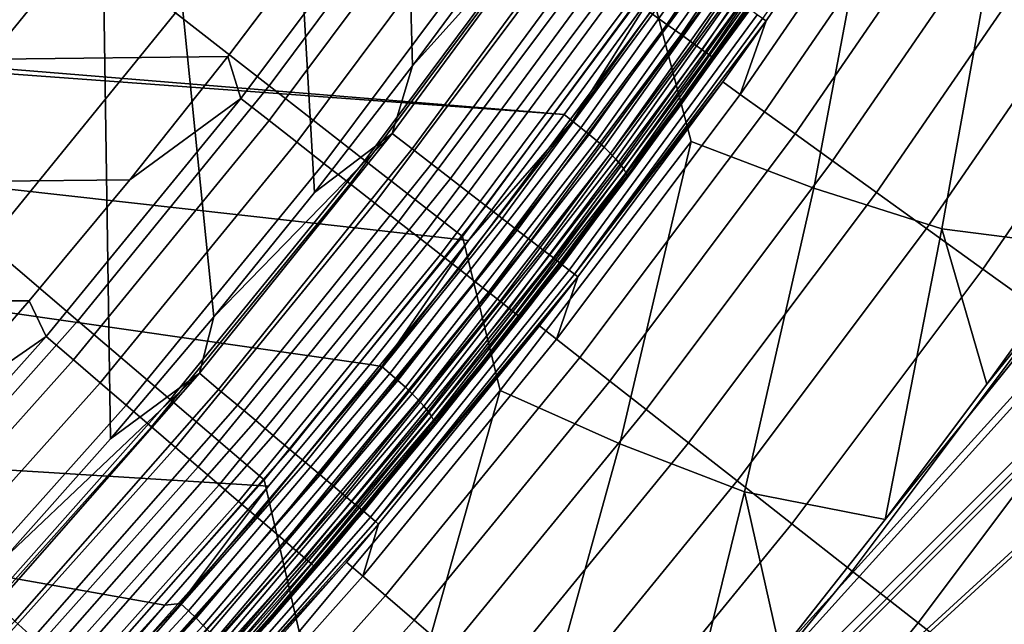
# Model space of a CAD drawing. Header units: metres. Extents: x -109 to 109, y -342 to 66.
# Tile 303 of 512: x 20.14 to 23.91, y -18.49 to -16.17. Entities that reach past the tile are written whole.
import ezdxf

# ---------------------------------------------------------------- set-up
doc = ezdxf.new("R2010")
doc.units = ezdxf.units.M
doc.layers.add('solid_K_24_62_16_000B91', color=7, linetype='CONTINUOUS')

msp = doc.modelspace()

# ---------------------------------------------------------------- linework, layer by layer
at = {"layer": 'solid_K_24_62_16_000B91'}
for points in [[(34.374111, -6.113549, -21), (23.05121, -18.59532, -21), (23.452126, -18.087072, -21), (33.598053, -5.521965, -21)], [(33.598053, -5.521965, -21), (23.452126, -18.087072, -21), (23.841888, -17.570105, -21)], [(33.598053, -5.521965, -21), (23.841888, -17.570105, -21), (24.2202, -17.04483, -21)], [(22.639236, -19.094748, -21), (34.374111, -6.113549, -21), (35.174248, -6.668612, -21), (22.216476, -19.585005, -21)], [(34.374111, -6.113549, -21), (22.639236, -19.094748, -21), (23.05121, -18.59532, -21)], [(35.997501, -7.186694, -21), (20.885313, -20.998764, -21), (21.339287, -20.537262, -21), (35.174248, -6.668612, -21)], [(35.174248, -6.668612, -21), (21.339287, -20.537262, -21), (21.783087, -20.065928, -21)], [(35.174248, -6.668612, -21), (21.783087, -20.065928, -21), (22.216476, -19.585005, -21)], [(36.842464, -7.66691, -21), (19.947624, -21.891474, -21), (20.421318, -21.45027, -21), (35.997501, -7.186694, -21)], [(35.997501, -7.186694, -21), (20.421318, -21.45027, -21), (20.885313, -20.998764, -21)], [(37.707233, -8.108212, -21), (18.971813, -22.742352, -21), (19.464327, -22.322281, -21), (36.842464, -7.66691, -21)], [(36.842464, -7.66691, -21), (19.464327, -22.322281, -21), (19.947624, -21.891474, -21)], [(38.589802, -8.509752, -21), (18.470142, -23.151632, -21), (18.971813, -22.742352, -21), (37.707233, -8.108212, -21)], [(39.488216, -8.870773, -21), (17.44066, -23.936743, -21), (17.959743, -23.549774, -21), (38.589802, -8.509752, -21)], [(38.589802, -8.509752, -21), (17.959743, -23.549774, -21), (18.470142, -23.151632, -21)], [(40.400982, -9.190713, -21), (16.913347, -24.312199, -21), (17.44066, -23.936743, -21), (39.488216, -8.870773, -21)], [(40.400982, -9.190713, -21), (15.834638, -25.028154, -21), (16.377855, -24.676105, -21)], [(41.326714, -9.469184, -21), (15.834638, -25.028154, -21), (40.400982, -9.190713, -21)], [(40.400982, -9.190713, -21), (16.377855, -24.676105, -21), (16.913347, -24.312199, -21)], [(41.326714, -9.469184, -21), (15.283778, -25.368296, -21), (15.834638, -25.028154, -21)], [(42.264011, -9.705786, -21), (15.283778, -25.368296, -21), (41.326714, -9.469184, -21)], [(21.483873, -10.697811, 31), (21.640514, -16.35074, 31), (22.004402, -15.857646, 31), (21.955074, -9.694056, 31)], [(42.264011, -9.705786, -21), (14.725682, -25.696274, -21), (15.283778, -25.368296, -21)], [(43.210926, -9.899935, -21), (14.725682, -25.696274, -21), (42.264011, -9.705786, -21)], [(43.210926, -9.899935, -21), (14.160499, -26.012009, -21), (14.725682, -25.696274, -21)], [(44.164875, -10.051137, -21), (14.160499, -26.012009, -21), (43.210926, -9.899935, -21)], [(45.123234, -10.159115, -21), (14.160499, -26.012009, -21), (44.164875, -10.051137, -21)], [(45.123234, -10.159115, -21), (13.588554, -26.315308, -21), (14.160499, -26.012009, -21)], [(46.083359, -10.223756, -21), (13.588554, -26.315308, -21), (45.123234, -10.159115, -21)], [(46.083359, -10.223756, -21), (13.01011, -26.606041, -21), (13.588554, -26.315308, -21)], [(46.083359, -10.223756, -21), (47.042538, -10.245252, -21), (13.01011, -26.606041, -21)], [(8.18279, -28.463768, -21), (76.5, -10.245251, -21), (76.5, -29.377958, -21), (7.558463, -28.635883, -21)], [(8.803016, -28.278105, -21), (76.5, -10.245251, -21), (8.18279, -28.463768, -21)], [(9.419072, -28.078913, -21), (76.5, -10.245251, -21), (8.803016, -28.278105, -21)], [(10.030446, -27.866367, -21), (76.5, -10.245251, -21), (9.419072, -28.078913, -21)], [(10.637092, -27.64049, -21), (76.5, -10.245251, -21), (10.030446, -27.866367, -21)], [(11.238592, -27.401428, -21), (76.5, -10.245251, -21), (10.637092, -27.64049, -21)], [(11.834843, -27.149233, -21), (76.5, -10.245251, -21), (11.238592, -27.401428, -21)], [(12.425408, -26.884073, -21), (76.5, -10.245251, -21), (11.834843, -27.149233, -21)], [(13.01011, -26.606041, -21), (76.5, -10.245251, -21), (12.425408, -26.884073, -21)], [(47.042538, -10.245252, -21), (76.5, -10.245251, -21), (13.01011, -26.606041, -21)], [(20.966978, -11.678433, 31), (21.265547, -16.835533, 31), (21.640514, -16.35074, 31), (21.483873, -10.697811, 31)], [(20.405186, -12.634414, 31), (20.879593, -17.311878, 31), (21.265547, -16.835533, 31), (20.966978, -11.678433, 31)], [(19.799986, -13.563207, 31), (20.076077, -18.237589, 31), (20.483076, -17.779263, 31), (20.405186, -12.634414, 31)], [(20.405186, -12.634414, 31), (20.483076, -17.779263, 31), (20.879593, -17.311878, 31)], [(22.614899, -16.19179, 84.214653), (23.30611, -15.175673, 84.214653), (23.240429, -15.133088, 84.32914), (22.551167, -16.146341, 84.32914)], [(22.66975, -16.230904, 84.093422), (23.362637, -15.212322, 84.093422), (23.30611, -15.175673, 84.214653), (22.614899, -16.19179, 84.214653)], [(20.732548, -16.14732, -21.700735), (21.414322, -15.231587, -21.700735), (21.78504, -15.495273, -21.51676), (21.091463, -16.426857, -21.51676)], [(22.71525, -16.263351, 83.966492), (23.409529, -15.242724, 83.966492), (23.362637, -15.212322, 84.093422), (22.66975, -16.230904, 84.093422)], [(22.751013, -16.288853, 83.834938), (23.446383, -15.26662, 83.834938), (23.409529, -15.242724, 83.966492), (22.71525, -16.263351, 83.966492)], [(23.514015, -15.266612, 38.106888), (23.368053, -15.490044, 83.426178), (22.652479, -16.522915, 83.426178), (23.174772, -15.778936, 37.994534)], [(22.776728, -16.30719, 83.699898), (23.472883, -15.283802, 83.699898), (23.446383, -15.26662, 83.834938), (22.751013, -16.288853, 83.834938)], [(22.792177, -16.318209, 83.562515), (23.488806, -15.294126, 83.562515), (23.472883, -15.283802, 83.699898), (22.776728, -16.30719, 83.699898)], [(22.792177, -16.318209, 83.562515), (23.368053, -15.490044, 83.426178), (23.488806, -15.294126, 83.562515)], [(-20.933084, -16.31473, 84.926178), (21.297634, -15.833912, 84.926178), (21.651068, -15.345022, 84.926178), (-21.297628, -15.83392, 84.926178)], [(23.56082, -15.49372, 29.544428), (23.492033, -15.448485, 30.115044), (22.995361, -16.178524, 30.115044), (22.896385, -16.459743, 29.544428)], [(22.982431, -16.169413, 30.210743), (22.995361, -16.178524, 30.115044), (23.492033, -15.448485, 30.115044)], [(21.091463, -16.426857, -21.51676), (21.78504, -15.495273, -21.51676), (22.163969, -15.764797, -21.359991), (21.458328, -16.712585, -21.359991)], [(22.792177, -16.318209, 83.562515), (22.652479, -16.522915, 83.426178), (23.368053, -15.490044, 83.426178)], [(23.656176, -15.556426, 28.979311), (23.56082, -15.49372, 29.544428), (22.896385, -16.459743, 29.544428), (22.989052, -16.52636, 28.979311)], [(20.983282, -16.475489, 84.919785), (21.688639, -15.531265, 84.919785), (21.297634, -15.833912, 84.926178), (20.93309, -16.314722, 84.926178)], [(21.09148, -16.560108, 84.900612), (21.800472, -15.611015, 84.900612), (21.688639, -15.531265, 84.919785), (20.983282, -16.475489, 84.919785)], [(23.7778, -15.636407, 28.421465), (23.656176, -15.556426, 28.979311), (22.989052, -16.52636, 28.979311), (23.107246, -16.611326, 28.421465)], [(19.346607, -16.466541, -22.14764), (20.043554, -15.610705, -22.14764), (20.382837, -15.874951, -21.911274), (19.674093, -16.745275, -21.911274)], [(21.197821, -16.643274, 84.868843), (21.910389, -15.689398, 84.868843), (21.800472, -15.611015, 84.900612), (21.09148, -16.560108, 84.900612)], [(22.253664, -16.562668, 37.479012), (22.579592, -16.045303, 37.590866), (22.942974, -15.593858, 37.693794)], [(22.253664, -16.562668, 37.479012), (22.942974, -15.593858, 37.693794), (22.97666, -15.6175, 37.697159), (22.286369, -16.58769, 37.482075)], [(22.286369, -16.58769, 37.482075), (22.97666, -15.6175, 37.697159), (23.009066, -15.641498, 37.706055), (22.317831, -16.613012, 37.490673)], [(22.317831, -16.613012, 37.490673), (23.009066, -15.641498, 37.706055), (23.039576, -15.665395, 37.720303), (22.347454, -16.638159, 37.504646)], [(23.178812, -16.818645, -21.057917), (22.708372, -16.639996, -21.130169), (22.549788, -16.039221, -21.230976), (23.398048, -15.655381, -21.130169)], [(23.925312, -15.733413, 27.872637), (23.7778, -15.636407, 28.421465), (23.107246, -16.611326, 28.421465), (23.250599, -16.71438, 27.872637)], [(23.668808, -16.974882, -21.014477), (23.178812, -16.818645, -21.057917), (23.398048, -15.655381, -21.130169), (23.879578, -15.807905, -21.057917)], [(21.301395, -16.724277, 84.824738), (22.017445, -15.76574, 84.824738), (21.910389, -15.689398, 84.868843), (21.197821, -16.643274, 84.868843)], [(21.562777, -16.610252, 30.99542), (22.261112, -15.661952, 30.99542), (21.640514, -16.35074, 31)], [(21.638897, -16.668888, 30.981457), (22.339697, -15.717238, 30.981457), (22.261112, -15.661952, 30.99542), (21.562777, -16.610252, 30.99542)], [(22.261112, -15.661952, 30.99542), (22.004402, -15.857646, 31), (21.640514, -16.35074, 31)], [(22.347454, -16.638159, 37.504646), (23.039576, -15.665395, 37.720303), (23.067614, -15.68874, 37.739643), (22.374676, -16.662651, 37.523731)], [(22.374676, -16.662651, 37.523731), (23.067614, -15.68874, 37.739643), (23.092648, -15.711089, 37.763702), (22.398981, -16.686024, 37.547565)], [(21.713585, -16.726419, 30.958241), (22.416803, -15.771485, 30.958241), (22.339697, -15.717238, 30.981457), (21.638897, -16.668888, 30.981457)], [(22.398981, -16.686024, 37.547565), (23.092648, -15.711089, 37.763702), (23.114204, -15.73202, 37.792027), (22.41991, -16.707836, 37.575691)], [(22.41991, -16.707836, 37.575691), (23.114204, -15.73202, 37.792027), (23.131872, -15.751136, 37.824081), (22.437065, -16.727676, 37.607586)], [(21.40132, -16.802425, 84.768677), (22.120728, -15.839392, 84.768677), (22.017445, -15.76574, 84.824738), (21.301395, -16.724277, 84.824738)], [(21.458328, -16.712585, -21.359991), (22.163969, -15.764797, -21.359991), (22.549788, -16.039221, -21.230976), (21.831861, -17.003508, -21.230976)], [(22.437065, -16.727676, 37.607586), (23.131872, -15.751136, 37.824081), (23.145321, -15.768075, 37.859257), (22.450121, -16.745165, 37.642639)], [(22.450121, -16.745165, 37.642639), (23.145321, -15.768075, 37.859257), (23.154293, -15.782516, 37.896885), (22.458832, -16.759974, 37.680187)], [(23.187557, -15.759608, 37.986214), (22.824577, -16.283398, 37.883884), (22.492455, -16.740349, 37.768791)], [(23.158619, -15.794185, 37.936256), (23.187557, -15.759608, 37.986214), (22.492455, -16.740349, 37.768791)], [(23.187557, -15.759608, 37.986214), (23.174772, -15.778936, 37.994534), (22.824577, -16.283398, 37.883884)], [(24.098251, -15.847137, 27.334549), (23.925312, -15.733413, 27.872637), (23.250599, -16.71438, 27.872637), (23.418661, -16.835196, 27.334549)], [(21.786137, -16.782305, 30.925991), (22.491705, -15.824182, 30.925991), (22.416803, -15.771485, 30.958241), (21.713585, -16.726419, 30.958241)], [(22.458832, -16.759974, 37.680187), (23.154293, -15.782516, 37.896885), (23.158619, -15.794185, 37.936256), (22.463032, -16.771818, 37.719521)], [(22.463032, -16.771818, 37.719521), (23.158619, -15.794185, 37.936256), (22.492455, -16.740349, 37.768791)], [(22.824577, -16.283398, 37.883884), (23.174772, -15.778936, 37.994534), (22.652479, -16.522915, 83.426178)], [(24.2202, -17.04483, -21), (23.668808, -16.974882, -21.014477), (23.879578, -15.807905, -21.057917), (24.380478, -15.935853, -21.014477)], [(-20.557764, -16.787022, 84.926178), (20.93309, -16.314722, 84.926178), (21.297634, -15.833912, 84.926178), (-20.933084, -16.31473, 84.926178)], [(21.496738, -16.87705, 84.701141), (22.219353, -15.909722, 84.701141), (22.120728, -15.839392, 84.768677), (21.40132, -16.802425, 84.768677)], [(21.855869, -16.83602, 30.885012), (22.563696, -15.874829, 30.885012), (22.491705, -15.824182, 30.925991), (21.786137, -16.782305, 30.925991)], [(22.222467, -16.536383, 37.481998), (18.000736, -16.192841, 37.558159), (18.320597, -15.852904, 37.633522), (22.579592, -16.045303, 37.590866)], [(19.674093, -16.745275, -21.911274), (20.382837, -15.874951, -21.911274), (20.732548, -16.14732, -21.700735), (20.011642, -17.032576, -21.700735)], [(21.922125, -16.887056, 30.835691), (22.632099, -15.922952, 30.835691), (22.563696, -15.874829, 30.885012), (21.855869, -16.83602, 30.885012)], [(24.296074, -15.977227, 26.808882), (24.098251, -15.847137, 27.334549), (23.418661, -16.835196, 27.334549), (23.610905, -16.973396, 26.808882)], [(21.586834, -16.947514, 84.622704), (22.312479, -15.97613, 84.622704), (22.219353, -15.909722, 84.701141), (21.496738, -16.87705, 84.701141)], [(21.98428, -16.934933, 30.77849), (22.696266, -15.968095, 30.77849), (22.632099, -15.922952, 30.835691), (21.922125, -16.887056, 30.835691)], [(21.670839, -17.013212, 84.534042), (22.399307, -16.03805, 84.534042), (22.312479, -15.97613, 84.622704), (21.586834, -16.947514, 84.622704)], [(22.041746, -16.979198, 30.713951), (22.755592, -16.009832, 30.713951), (22.696266, -15.968095, 30.77849), (21.98428, -16.934933, 30.77849)], [(24.518162, -16.123274, 26.297287), (24.296074, -15.977227, 26.808882), (23.610905, -16.973396, 26.808882), (23.826729, -17.128548, 26.297287)], [(22.093985, -17.019436, 30.642681), (22.809523, -16.047773, 30.642681), (22.755592, -16.009832, 30.713951), (22.041746, -16.979198, 30.713951)], [(21.748034, -17.073584, 84.435905), (22.479097, -16.094948, 84.435905), (22.399307, -16.03805, 84.534042), (21.670839, -17.013212, 84.534042)], [(21.977289, -17.594271, -21.130169), (21.831861, -17.003508, -21.230976), (22.549788, -16.039221, -21.230976), (22.708372, -16.639996, -21.130169)], [(22.140501, -17.055265, 30.565353), (22.857544, -16.081556, 30.565353), (22.809523, -16.047773, 30.642681), (22.093985, -17.019436, 30.642681)], [(22.253664, -16.562668, 37.479012), (22.222467, -16.536383, 37.481998), (22.579592, -16.045303, 37.590866)], [(21.81776, -17.128115, 84.32914), (22.551167, -16.146341, 84.32914), (22.479097, -16.094948, 84.435905), (21.748034, -17.073584, 84.435905)], [(22.180857, -17.086349, 30.482695), (22.899208, -16.110867, 30.482695), (22.857544, -16.081556, 30.565353), (22.140501, -17.055265, 30.565353)], [(20.011642, -17.032576, -21.700735), (20.732548, -16.14732, -21.700735), (21.091463, -16.426857, -21.51676), (20.358078, -17.327436, -21.51676)], [(21.879419, -17.176338, 84.214653), (22.614899, -16.19179, 84.214653), (22.551167, -16.146341, 84.32914), (21.81776, -17.128115, 84.32914)], [(22.214672, -17.112396, 30.395487), (22.934118, -16.135426, 30.395487), (22.899208, -16.110867, 30.482695), (22.180857, -17.086349, 30.482695)], [(22.241627, -17.133158, 30.30455), (22.961946, -16.155003, 30.30455), (22.934118, -16.135426, 30.395487), (22.214672, -17.112396, 30.395487)], [(24.763817, -16.284819, 25.801367), (24.518162, -16.123274, 26.297287), (23.826729, -17.128548, 26.297287), (24.065456, -17.300165, 25.801367)], [(22.261469, -17.148441, 30.210743), (22.982431, -16.169413, 30.210743), (22.961946, -16.155003, 30.30455), (22.241627, -17.133158, 30.30455)], [(22.261469, -17.148441, 30.210743), (22.995361, -16.178524, 30.115044), (22.982431, -16.169413, 30.210743)], [(22.261469, -17.148441, 30.210743), (22.829538, -16.411688, 30.115044), (22.995361, -16.178524, 30.115044)], [(22.995361, -16.178524, 30.115044), (22.829538, -16.411688, 30.115044), (22.896385, -16.459743, 29.544428)], [(22.222467, -16.536383, 37.481998), (17.969707, -16.225592, 37.5509), (18.000736, -16.192841, 37.558159)], [(21.932487, -17.21784, 84.093422), (22.66975, -16.230904, 84.093422), (22.614899, -16.19179, 84.214653), (21.879419, -17.176338, 84.214653)], [(21.854815, -17.019304, 37.374935), (17.659271, -16.550947, 37.478771), (17.969707, -16.225592, 37.5509), (22.222467, -16.536383, 37.481998)], [(21.976507, -17.252268, 83.966492), (22.71525, -16.263351, 83.966492), (22.66975, -16.230904, 84.093422), (21.932487, -17.21784, 84.093422)], [(22.824577, -16.283398, 37.883884), (22.652479, -16.522915, 83.426178), (21.891285, -17.522642, 83.426178), (22.463629, -16.779757, 37.775036)], [(22.011105, -17.279325, 83.834938), (22.751013, -16.288853, 83.834938), (22.71525, -16.263351, 83.966492), (21.976507, -17.252268, 83.966492)], [(22.035984, -17.298784, 83.699898), (22.776728, -16.30719, 83.699898), (22.751013, -16.288853, 83.834938), (22.011105, -17.279325, 83.834938)], [(22.492455, -16.740349, 37.768791), (22.824577, -16.283398, 37.883884), (22.463629, -16.779757, 37.775036)], [(-20.171715, -17.250736, 84.926178), (20.55777, -16.787014, 84.926178), (20.93309, -16.314722, 84.926178), (-20.557764, -16.787022, 84.926178)], [(20.983282, -16.475489, 84.919785), (20.93309, -16.314722, 84.926178), (20.55777, -16.787014, 84.926178)], [(22.050934, -17.310474, 83.562515), (22.792177, -16.318209, 83.562515), (22.776728, -16.30719, 83.699898), (22.035984, -17.298784, 83.699898)], [(22.050934, -17.310474, 83.562515), (22.652479, -16.522915, 83.426178), (22.792177, -16.318209, 83.562515)], [(21.562777, -16.610252, 30.99542), (21.640514, -16.35074, 31), (21.265547, -16.835533, 31)], [(22.896385, -16.459743, 29.544428), (22.829538, -16.411688, 30.115044), (22.273994, -17.158102, 30.115044), (22.192368, -17.39731, 29.544428)], [(22.261469, -17.148441, 30.210743), (22.273994, -17.158102, 30.115044), (22.829538, -16.411688, 30.115044)], [(20.358078, -17.327436, -21.51676), (21.091463, -16.426857, -21.51676), (21.458328, -16.712585, -21.359991), (20.712187, -17.628832, -21.359991)], [(20.236851, -17.387587, 84.919785), (20.983282, -16.475489, 84.919785), (20.55777, -16.787014, 84.926178), (20.171722, -17.250729, 84.926178)], [(20.3412, -17.47691, 84.900612), (21.09148, -16.560108, 84.900612), (20.983282, -16.475489, 84.919785), (20.236851, -17.387587, 84.919785)], [(22.989052, -16.52636, 28.979311), (22.896385, -16.459743, 29.544428), (22.192368, -17.39731, 29.544428), (22.282185, -17.46772, 28.979311)], [(22.050934, -17.310474, 83.562515), (21.891285, -17.522642, 83.426178), (22.652479, -16.522915, 83.426178)], [(21.476992, -17.493677, 37.269772), (17.323324, -16.898001, 37.401829), (17.659271, -16.550947, 37.478771), (21.854815, -17.019304, 37.374935)], [(20.443758, -17.564699, 84.868843), (21.197821, -16.643274, 84.868843), (21.09148, -16.560108, 84.900612), (20.3412, -17.47691, 84.900612)], [(21.522734, -17.501951, 37.270779), (21.854815, -17.019304, 37.374935), (22.253664, -16.562668, 37.479012)], [(21.522734, -17.501951, 37.270779), (22.253664, -16.562668, 37.479012), (22.286369, -16.58769, 37.482075), (21.554398, -17.528311, 37.273544)], [(22.253664, -16.562668, 37.479012), (21.854815, -17.019304, 37.374935), (22.222467, -16.536383, 37.481998)], [(23.107246, -16.611326, 28.421465), (22.989052, -16.52636, 28.979311), (22.282185, -17.46772, 28.979311), (22.396746, -17.557528, 28.421465)], [(21.554398, -17.528311, 37.273544), (22.286369, -16.58769, 37.482075), (22.317831, -16.613012, 37.490673), (21.584856, -17.554924, 37.281857)], [(20.824074, -17.527458, 30.99542), (21.562777, -16.610252, 30.99542), (20.879593, -17.311878, 31)], [(20.897585, -17.589331, 30.981457), (21.638897, -16.668888, 30.981457), (21.562777, -16.610252, 30.99542), (20.824074, -17.527458, 30.99542)], [(21.562777, -16.610252, 30.99542), (21.265547, -16.835533, 31), (20.879593, -17.311878, 31)], [(21.584856, -17.554924, 37.281857), (22.317831, -16.613012, 37.490673), (22.347454, -16.638159, 37.504646), (21.613533, -17.581284, 37.295563)], [(21.613533, -17.581284, 37.295563), (22.347454, -16.638159, 37.504646), (22.374676, -16.662651, 37.523731), (21.639887, -17.60689, 37.3144)], [(23.250599, -16.71438, 27.872637), (23.107246, -16.611326, 28.421465), (22.396746, -17.557528, 28.421465), (22.53569, -17.666452, 27.872637)], [(20.543648, -17.650204, 84.824738), (21.301395, -16.724277, 84.824738), (21.197821, -16.643274, 84.868843), (20.443758, -17.564699, 84.868843)], [(20.969715, -17.65004, 30.958241), (21.713585, -16.726419, 30.958241), (21.638897, -16.668888, 30.981457), (20.897585, -17.589331, 30.981457)], [(21.639887, -17.60689, 37.3144), (22.374676, -16.662651, 37.523731), (22.398981, -16.686024, 37.547565), (21.663418, -17.63126, 37.338009)], [(22.435293, -17.798365, -21.057917), (21.977289, -17.594271, -21.130169), (22.708372, -16.639996, -21.130169)], [(22.912889, -17.982176, -21.014477), (22.435293, -17.798365, -21.057917), (22.708372, -16.639996, -21.130169), (23.178812, -16.818645, -21.057917)], [(20.712187, -17.628832, -21.359991), (21.458328, -16.712585, -21.359991), (21.831861, -17.003508, -21.230976), (21.072733, -17.935703, -21.230976)], [(21.663418, -17.63126, 37.338009), (22.398981, -16.686024, 37.547565), (22.41991, -16.707836, 37.575691), (21.683678, -17.653931, 37.365948)], [(21.683678, -17.653931, 37.365948), (22.41991, -16.707836, 37.575691), (22.437065, -16.727676, 37.607586), (21.700287, -17.674473, 37.397686)], [(20.640017, -17.732697, 84.768677), (21.40132, -16.802425, 84.768677), (21.301395, -16.724277, 84.824738), (20.543648, -17.650204, 84.824738)], [(21.039782, -17.709011, 30.925991), (21.786137, -16.782305, 30.925991), (21.713585, -16.726419, 30.958241), (20.969715, -17.65004, 30.958241)], [(21.700287, -17.674473, 37.397686), (22.437065, -16.727676, 37.607586), (22.450121, -16.745165, 37.642639), (21.712927, -17.692497, 37.432621)], [(21.712927, -17.692497, 37.432621), (22.450121, -16.745165, 37.642639), (22.458832, -16.759974, 37.680187), (21.721359, -17.707661, 37.470089)], [(22.492455, -16.740349, 37.768791), (22.092117, -17.267792, 37.667992), (21.755121, -17.691278, 37.557976)], [(22.463032, -16.771818, 37.719521), (22.492455, -16.740349, 37.768791), (21.755121, -17.691278, 37.557976)], [(22.492455, -16.740349, 37.768791), (22.463629, -16.779757, 37.775036), (22.092117, -17.267792, 37.667992)], [(23.418661, -16.835196, 27.334549), (23.250599, -16.71438, 27.872637), (22.53569, -17.666452, 27.872637), (22.698584, -17.794149, 27.334549)], [(-20.171715, -17.250736, 84.926178), (20.171722, -17.250729, 84.926178), (20.55777, -16.787014, 84.926178)], [(21.107126, -17.765692, 30.885012), (21.855869, -16.83602, 30.885012), (21.786137, -16.782305, 30.925991), (21.039782, -17.709011, 30.925991)], [(21.721359, -17.707661, 37.470089), (22.458832, -16.759974, 37.680187), (22.463032, -16.771818, 37.719521), (21.725426, -17.719679, 37.509384)], [(21.725426, -17.719679, 37.509384), (22.463032, -16.771818, 37.719521), (21.755121, -17.691278, 37.557976)], [(22.092117, -17.267792, 37.667992), (22.463629, -16.779757, 37.775036), (21.891285, -17.522642, 83.426178)], [(20.73204, -17.811468, 84.701141), (21.496738, -16.87705, 84.701141), (21.40132, -16.802425, 84.768677), (20.640017, -17.732697, 84.768677)], [(23.452126, -18.087072, -21), (22.912889, -17.982176, -21.014477), (23.178812, -16.818645, -21.057917), (23.668808, -16.974882, -21.014477)], [(21.171112, -17.819546, 30.835691), (21.922125, -16.887056, 30.835691), (21.855869, -16.83602, 30.885012), (21.107126, -17.765692, 30.885012)], [(23.610905, -16.973396, 26.808882), (23.418661, -16.835196, 27.334549), (22.698584, -17.794149, 27.334549), (22.884916, -17.940222, 26.808882)], [(21.089056, -17.959442, 37.166515), (16.527807, -17.676867, 37.22916), (17.323324, -16.898001, 37.401829), (21.476992, -17.493677, 37.269772)], [(20.818932, -17.885847, 84.622704), (21.586834, -16.947514, 84.622704), (21.496738, -16.87705, 84.701141), (20.73204, -17.811468, 84.701141)], [(21.231138, -17.870066, 30.77849), (21.98428, -16.934933, 30.77849), (21.922125, -16.887056, 30.835691), (21.171112, -17.819546, 30.835691)], [(21.286636, -17.916777, 30.713951), (22.041746, -16.979198, 30.713951), (21.98428, -16.934933, 30.77849), (21.231138, -17.870066, 30.77849)], [(20.89995, -17.955196, 84.534042), (21.670839, -17.013212, 84.534042), (21.586834, -16.947514, 84.622704), (20.818932, -17.885847, 84.622704)], [(23.826729, -17.128548, 26.297287), (23.610905, -16.973396, 26.808882), (22.884916, -17.940222, 26.808882), (23.094105, -18.104212, 26.297287)], [(23.841888, -17.570105, -21), (23.452126, -18.087072, -21), (23.668808, -16.974882, -21.014477)], [(24.2202, -17.04483, -21), (23.841888, -17.570105, -21), (23.668808, -16.974882, -21.014477)], [(20.974398, -18.018925, 84.435905), (21.748034, -17.073584, 84.435905), (21.670839, -17.013212, 84.534042), (20.89995, -17.955196, 84.534042)], [(21.206135, -18.516464, -21.130169), (21.072733, -17.935703, -21.230976), (21.831861, -17.003508, -21.230976), (21.977289, -17.594271, -21.130169)], [(21.337084, -17.959236, 30.642681), (22.093985, -17.019436, 30.642681), (22.041746, -16.979198, 30.713951), (21.286636, -17.916777, 30.713951)], [(19.252968, -17.885683, -21.700735), (20.011642, -17.032576, -21.700735), (20.358078, -17.327436, -21.51676), (19.586269, -18.195314, -21.51676)], [(21.382008, -17.997044, 30.565353), (22.140501, -17.055265, 30.565353), (22.093985, -17.019436, 30.642681), (21.337084, -17.959236, 30.642681)], [(21.522734, -17.501951, 37.270779), (21.476992, -17.493677, 37.269772), (21.854815, -17.019304, 37.374935)], [(21.041643, -18.076487, 84.32914), (21.81776, -17.128115, 84.32914), (21.748034, -17.073584, 84.435905), (20.974398, -18.018925, 84.435905)], [(21.42098, -18.029844, 30.482695), (22.180857, -17.086349, 30.482695), (22.140501, -17.055265, 30.565353), (21.382008, -17.997044, 30.565353)], [(21.453638, -18.057329, 30.395487), (22.214672, -17.112396, 30.395487), (22.180857, -17.086349, 30.482695), (21.42098, -18.029844, 30.482695)], [(21.10111, -18.12739, 84.214653), (21.879419, -17.176338, 84.214653), (21.81776, -17.128115, 84.32914), (21.041643, -18.076487, 84.32914)], [(21.47967, -18.079239, 30.30455), (22.241627, -17.133158, 30.30455), (22.214672, -17.112396, 30.395487), (21.453638, -18.057329, 30.395487)], [(24.065456, -17.300165, 25.801367), (23.826729, -17.128548, 26.297287), (23.094105, -18.104212, 26.297287), (23.325493, -18.285604, 25.801367)], [(21.498833, -18.095366, 30.210743), (22.261469, -17.148441, 30.210743), (22.241627, -17.133158, 30.30455), (21.47967, -18.079239, 30.30455)], [(21.498833, -18.095366, 30.210743), (22.273994, -17.158102, 30.115044), (22.261469, -17.148441, 30.210743)], [(21.498833, -18.095366, 30.210743), (22.127575, -17.346518, 30.115044), (22.273994, -17.158102, 30.115044)], [(22.273994, -17.158102, 30.115044), (22.127575, -17.346518, 30.115044), (22.192368, -17.39731, 29.544428)], [(21.15229, -18.171198, 84.093422), (21.932487, -17.21784, 84.093422), (21.879419, -17.176338, 84.214653), (21.10111, -18.12739, 84.214653)], [(21.194744, -18.207541, 83.966492), (21.976507, -17.252268, 83.966492), (21.932487, -17.21784, 84.093422), (21.15229, -18.171198, 84.093422)], [(-20.171715, -17.250736, 84.926178), (-19.775276, -17.705463, 84.926178), (20.171722, -17.250729, 84.926178)], [(-19.775276, -17.705463, 84.926178), (19.775284, -17.705456, 84.926178), (20.171722, -17.250729, 84.926178)], [(20.236851, -17.387587, 84.919785), (20.171722, -17.250729, 84.926178), (19.775284, -17.705456, 84.926178)], [(22.092117, -17.267792, 37.667992), (21.891285, -17.522642, 83.426178), (21.086004, -18.487213, 83.426178), (21.710247, -17.747272, 37.56284)], [(21.228111, -18.236101, 83.834938), (22.011105, -17.279325, 83.834938), (21.976507, -17.252268, 83.966492), (21.194744, -18.207541, 83.966492)], [(21.252106, -18.256641, 83.699898), (22.035984, -17.298784, 83.699898), (22.011105, -17.279325, 83.834938), (21.228111, -18.236101, 83.834938)], [(21.755121, -17.691278, 37.557976), (22.092117, -17.267792, 37.667992), (21.710247, -17.747272, 37.56284)], [(20.824074, -17.527458, 30.99542), (20.879593, -17.311878, 31), (20.483076, -17.779263, 31)], [(21.266521, -18.268982, 83.562515), (22.050934, -17.310474, 83.562515), (22.035984, -17.298784, 83.699898), (21.252106, -18.256641, 83.699898)], [(21.266521, -18.268982, 83.562515), (21.891285, -17.522642, 83.426178), (22.050934, -17.310474, 83.562515)], [(24.326342, -17.487709, 25.322672), (24.065456, -17.300165, 25.801367), (23.325493, -18.285604, 25.801367), (23.578356, -18.483831, 25.322672)], [(19.586269, -18.195314, -21.51676), (20.358078, -17.327436, -21.51676), (20.712187, -17.628832, -21.359991), (19.926954, -18.511805, -21.359991)], [(22.192368, -17.39731, 29.544428), (22.127575, -17.346518, 30.115044), (21.510929, -18.105558, 30.115044), (21.449984, -18.304802, 29.544428)], [(21.498833, -18.095366, 30.210743), (21.510929, -18.105558, 30.115044), (22.127575, -17.346518, 30.115044)], [(19.450804, -18.265776, 84.919785), (20.236851, -17.387587, 84.919785), (19.775284, -17.705456, 84.926178), (19.368544, -18.1511, 84.926178)], [(19.5511, -18.359627, 84.900612), (20.3412, -17.47691, 84.900612), (20.236851, -17.387587, 84.919785), (19.450804, -18.265776, 84.919785)], [(22.282185, -17.46772, 28.979311), (22.192368, -17.39731, 29.544428), (21.449984, -18.304802, 29.544428), (21.536797, -18.378885, 28.979311)], [(22.396746, -17.557528, 28.421465), (22.282185, -17.46772, 28.979311), (21.536797, -18.378885, 28.979311), (21.647524, -18.473377, 28.421465)], [(19.649675, -18.451866, 84.868843), (20.443758, -17.564699, 84.868843), (20.3412, -17.47691, 84.900612), (19.5511, -18.359627, 84.900612)], [(21.522734, -17.501951, 37.270779), (20.7514, -18.409908, 37.069489), (21.089056, -17.959442, 37.166515), (21.476992, -17.493677, 37.269772)], [(20.7514, -18.409908, 37.069489), (21.522734, -17.501951, 37.270779), (21.554398, -17.528311, 37.273544), (20.781958, -18.437569, 37.071964)], [(24.608564, -17.690594, 24.862705), (24.326342, -17.487709, 25.322672), (23.578356, -18.483831, 25.322672), (23.8519, -18.698273, 24.862705)], [(20.046387, -18.41185, 30.99542), (20.824074, -17.527458, 30.99542), (20.076077, -18.237589, 31)], [(20.117153, -18.476845, 30.981457), (20.897585, -17.589331, 30.981457), (20.824074, -17.527458, 30.99542), (20.046387, -18.41185, 30.99542)], [(20.824074, -17.527458, 30.99542), (20.483076, -17.779263, 31), (20.076077, -18.237589, 31)], [(20.781958, -18.437569, 37.071964), (21.554398, -17.528311, 37.273544), (21.584856, -17.554924, 37.281857), (20.811356, -18.465431, 37.080002)], [(21.266521, -18.268982, 83.562515), (21.086004, -18.487213, 83.426178), (21.891285, -17.522642, 83.426178)], [(19.745686, -18.541706, 84.824738), (20.543648, -17.650204, 84.824738), (20.443758, -17.564699, 84.868843), (19.649675, -18.451866, 84.868843)], [(20.811356, -18.465431, 37.080002), (21.584856, -17.554924, 37.281857), (21.613533, -17.581284, 37.295563), (20.839033, -18.492968, 37.093445)], [(20.839033, -18.492968, 37.093445), (21.613533, -17.581284, 37.295563), (21.639887, -17.60689, 37.3144), (20.864468, -18.519655, 37.112041)], [(22.53569, -17.666452, 27.872637), (22.396746, -17.557528, 28.421465), (21.647524, -18.473377, 28.421465), (21.781822, -18.587982, 27.872637)], [(20.186588, -18.540617, 30.958241), (20.969715, -17.65004, 30.958241), (20.897585, -17.589331, 30.981457), (20.117153, -18.476845, 30.981457)], [(20.864468, -18.519655, 37.112041), (21.639887, -17.60689, 37.3144), (21.663418, -17.63126, 37.338009), (20.887178, -18.544991, 37.135441)], [(21.650393, -18.745255, -21.057917), (21.206135, -18.516464, -21.130169), (21.977289, -17.594271, -21.130169)], [(22.114132, -18.955851, -21.014477), (21.650393, -18.745255, -21.057917), (21.977289, -17.594271, -21.130169), (22.435293, -17.798365, -21.057917)], [(19.83831, -18.62838, 84.768677), (20.640017, -17.732697, 84.768677), (20.543648, -17.650204, 84.824738), (19.745686, -18.541706, 84.824738)], [(19.926954, -18.511805, -21.359991), (20.712187, -17.628832, -21.359991), (21.072733, -17.935703, -21.230976), (20.27383, -18.834045, -21.230976)], [(20.25404, -18.602564, 30.925991), (21.039782, -17.709011, 30.925991), (20.969715, -17.65004, 30.958241), (20.186588, -18.540617, 30.958241)], [(20.887178, -18.544991, 37.135441), (21.663418, -17.63126, 37.338009), (21.683678, -17.653931, 37.365948), (20.906733, -18.568493, 37.163197)], [(20.906733, -18.568493, 37.163197), (21.683678, -17.653931, 37.365948), (21.700287, -17.674473, 37.397686), (20.922762, -18.589716, 37.194782)], [(20.283953, -18.864014, 36.965973), (15.698466, -18.417336, 37.065002), (16.527807, -17.676867, 37.22916), (20.691341, -18.41625, 37.065243)], [(21.089056, -17.959442, 37.166515), (20.691341, -18.41625, 37.065243), (16.527807, -17.676867, 37.22916)], [(20.922762, -18.589716, 37.194782), (21.700287, -17.674473, 37.397686), (21.712927, -17.692497, 37.432621), (20.934961, -18.608259, 37.229603)], [(20.934961, -18.608259, 37.229603), (21.712927, -17.692497, 37.432621), (21.721359, -17.707661, 37.470089), (20.9431, -18.62377, 37.266994)], [(21.755121, -17.691278, 37.557976), (21.31822, -18.217991, 37.459595), (20.976786, -18.610571, 37.354172)], [(21.725426, -17.719679, 37.509384), (21.755121, -17.691278, 37.557976), (20.976786, -18.610571, 37.354172)], [(21.755121, -17.691278, 37.557976), (21.710247, -17.747272, 37.56284), (21.31822, -18.217991, 37.459595)], [(22.698584, -17.794149, 27.334549), (22.53569, -17.666452, 27.872637), (21.781822, -18.587982, 27.872637), (21.939266, -18.722342, 27.334549)], [(24.911242, -17.908182, 24.422907), (24.608564, -17.690594, 24.862705), (23.8519, -18.698273, 24.862705), (24.145271, -18.928255, 24.422907)], [(19.92676, -18.711145, 84.701141), (20.73204, -17.811468, 84.701141), (20.640017, -17.732697, 84.768677), (19.83831, -18.62838, 84.768677)], [(20.318869, -18.662106, 30.885012), (21.107126, -17.765692, 30.885012), (21.039782, -17.709011, 30.925991), (20.25404, -18.602564, 30.925991)], [(20.9431, -18.62377, 37.266994), (21.721359, -17.707661, 37.470089), (21.725426, -17.719679, 37.509384), (20.947025, -18.635954, 37.306252)], [(20.947025, -18.635954, 37.306252), (21.725426, -17.719679, 37.509384), (20.976786, -18.610571, 37.354172)], [(20.380466, -18.718678, 30.835691), (21.171112, -17.819546, 30.835691), (21.107126, -17.765692, 30.885012), (20.318869, -18.662106, 30.885012)], [(21.31822, -18.217991, 37.459595), (21.710247, -17.747272, 37.56284), (21.086004, -18.487213, 83.426178)], [(22.884916, -17.940222, 26.808882), (22.698584, -17.794149, 27.334549), (21.939266, -18.722342, 27.334549), (22.119366, -18.876034, 26.808882)], [(22.639236, -19.094748, -21), (22.114132, -18.955851, -21.014477), (22.435293, -17.798365, -21.057917), (22.912889, -17.982176, -21.014477)], [(20.010277, -18.789295, 84.622704), (20.818932, -17.885847, 84.622704), (20.73204, -17.811468, 84.701141), (19.92676, -18.711145, 84.701141)], [(20.43825, -18.771746, 30.77849), (21.231138, -17.870066, 30.77849), (21.171112, -17.819546, 30.835691), (20.380466, -18.718678, 30.835691)], [(20.491676, -18.820812, 30.713951), (21.286636, -17.916777, 30.713951), (21.231138, -17.870066, 30.77849), (20.43825, -18.771746, 30.77849)], [(20.088146, -18.862162, 84.534042), (20.89995, -17.955196, 84.534042), (20.818932, -17.885847, 84.622704), (20.010277, -18.789295, 84.622704)], [(20.540239, -18.865416, 30.642681), (21.337084, -17.959236, 30.642681), (21.286636, -17.916777, 30.713951), (20.491676, -18.820812, 30.713951)], [(20.159704, -18.929119, 84.435905), (20.974398, -18.018925, 84.435905), (20.89995, -17.955196, 84.534042), (20.088146, -18.862162, 84.534042)], [(20.396315, -19.404896, -21.130169), (20.27383, -18.834045, -21.230976), (21.072733, -17.935703, -21.230976), (21.206135, -18.516464, -21.130169)], [(20.583485, -18.90513, 30.565353), (21.382008, -17.997044, 30.565353), (21.337084, -17.959236, 30.642681), (20.540239, -18.865416, 30.642681)], [(23.094105, -18.104212, 26.297287), (22.884916, -17.940222, 26.808882), (22.119366, -18.876034, 26.808882), (22.321556, -19.048576, 26.297287)], [(20.7514, -18.409908, 37.069489), (20.691341, -18.41625, 37.065243), (21.089056, -17.959442, 37.166515)], [(23.05121, -18.59532, -21), (22.639236, -19.094748, -21), (22.912889, -17.982176, -21.014477)], [(23.452126, -18.087072, -21), (23.05121, -18.59532, -21), (22.912889, -17.982176, -21.014477)], [(20.224337, -18.989599, 84.32914), (21.041643, -18.076487, 84.32914), (20.974398, -18.018925, 84.435905), (20.159704, -18.929119, 84.435905)], [(20.621002, -18.939587, 30.482695), (21.42098, -18.029844, 30.482695), (21.382008, -17.997044, 30.565353), (20.583485, -18.90513, 30.565353)], [(20.652441, -18.968458, 30.395487), (21.453638, -18.057329, 30.395487), (21.42098, -18.029844, 30.482695), (20.621002, -18.939587, 30.482695)], [(20.677502, -18.991472, 30.30455), (21.47967, -18.079239, 30.30455), (21.453638, -18.057329, 30.395487), (20.652441, -18.968458, 30.395487)], [(20.281494, -19.043083, 84.214653), (21.10111, -18.12739, 84.214653), (21.041643, -18.076487, 84.32914), (20.224337, -18.989599, 84.32914)], [(20.695948, -19.008413, 30.210743), (21.498833, -18.095366, 30.210743), (21.47967, -18.079239, 30.30455), (20.677502, -18.991472, 30.30455)], [(20.695948, -19.008413, 30.210743), (21.510929, -18.105558, 30.115044), (21.498833, -18.095366, 30.210743)], [(20.695948, -19.008413, 30.210743), (21.38736, -18.25136, 30.115044), (21.510929, -18.105558, 30.115044)], [(21.510929, -18.105558, 30.115044), (21.38736, -18.25136, 30.115044), (21.449984, -18.304802, 29.544428)], [(23.325493, -18.285604, 25.801367), (23.094105, -18.104212, 26.297287), (22.321556, -19.048576, 26.297287), (22.545204, -19.239431, 25.801367)], [(20.330685, -19.089113, 84.093422), (21.15229, -18.171198, 84.093422), (21.10111, -18.12739, 84.214653), (20.281494, -19.043083, 84.214653)], [(20.37149, -19.127296, 83.966492), (21.194744, -18.207541, 83.966492), (21.15229, -18.171198, 84.093422), (20.330685, -19.089113, 84.093422)], [(21.31822, -18.217991, 37.459595), (21.086004, -18.487213, 83.426178), (20.238258, -19.414682, 83.426178), (20.916246, -18.679728, 37.358334)], [(20.403563, -19.157307, 83.834938), (21.228111, -18.236101, 83.834938), (21.194744, -18.207541, 83.966492), (20.37149, -19.127296, 83.966492)], [(20.976786, -18.610571, 37.354172), (21.31822, -18.217991, 37.459595), (20.916246, -18.679728, 37.358334)], [(20.426624, -19.178886, 83.699898), (21.252106, -18.256641, 83.699898), (21.228111, -18.236101, 83.834938), (20.403563, -19.157307, 83.834938)], [(20.440481, -19.191853, 83.562515), (21.266521, -18.268982, 83.562515), (21.252106, -18.256641, 83.699898), (20.426624, -19.178886, 83.699898)], [(21.449984, -18.304802, 29.544428), (21.38736, -18.25136, 30.115044), (20.707592, -19.019119, 30.115044), (20.670519, -19.180649, 29.544428)], [(20.695948, -19.008413, 30.210743), (20.707592, -19.019119, 30.115044), (21.38736, -18.25136, 30.115044)], [(20.440481, -19.191853, 83.562515), (21.086004, -18.487213, 83.426178), (21.266521, -18.268982, 83.562515)], [(23.578356, -18.483831, 25.322672), (23.325493, -18.285604, 25.801367), (22.545204, -19.239431, 25.801367), (22.789608, -19.447998, 25.322672)], [(21.536797, -18.378885, 28.979311), (21.449984, -18.304802, 29.544428), (20.670519, -19.180649, 29.544428), (20.754177, -19.258276, 28.979311)], [(19.940945, -19.284779, 36.875534), (20.691341, -18.41625, 37.065243), (20.7514, -18.409908, 37.069489)], [(19.940945, -19.284779, 36.875534), (20.7514, -18.409908, 37.069489), (20.781958, -18.437569, 37.071964), (19.970341, -19.313696, 36.877731)], [(21.647524, -18.473377, 28.421465), (21.536797, -18.378885, 28.979311), (20.754177, -19.258276, 28.979311), (20.86088, -19.35729, 28.421465)], [(19.867189, -19.302452, 36.868774), (14.837177, -19.118008, 36.909664), (15.698466, -18.417336, 37.065002), (20.283953, -18.864014, 36.965973)], [(19.940945, -19.284779, 36.875534), (20.283953, -18.864014, 36.965973), (20.691341, -18.41625, 37.065243)], [(19.970341, -19.313696, 36.877731), (20.781958, -18.437569, 37.071964), (20.811356, -18.465431, 37.080002), (19.998617, -19.342766, 36.885502)], [(19.365671, -19.396484, 30.958241), (20.186588, -18.540617, 30.958241), (20.117153, -18.476845, 30.981457), (19.299059, -19.329769, 30.981457)], [(19.998617, -19.342766, 36.885502), (20.811356, -18.465431, 37.080002), (20.839033, -18.492968, 37.093445), (20.025242, -19.371439, 36.898693)], [(20.440481, -19.191853, 83.562515), (20.238258, -19.414682, 83.426178), (21.086004, -18.487213, 83.426178)], [(21.781822, -18.587982, 27.872637), (21.647524, -18.473377, 28.421465), (20.86088, -19.35729, 28.421465), (20.990297, -19.477379, 27.872637)], [(23.8519, -18.698273, 24.862705), (23.578356, -18.483831, 25.322672), (22.789608, -19.447998, 25.322672), (23.054003, -19.673626, 24.862705)]]:
    msp.add_3dface(points, dxfattribs=at)

doc.saveas('drawing.dxf')
